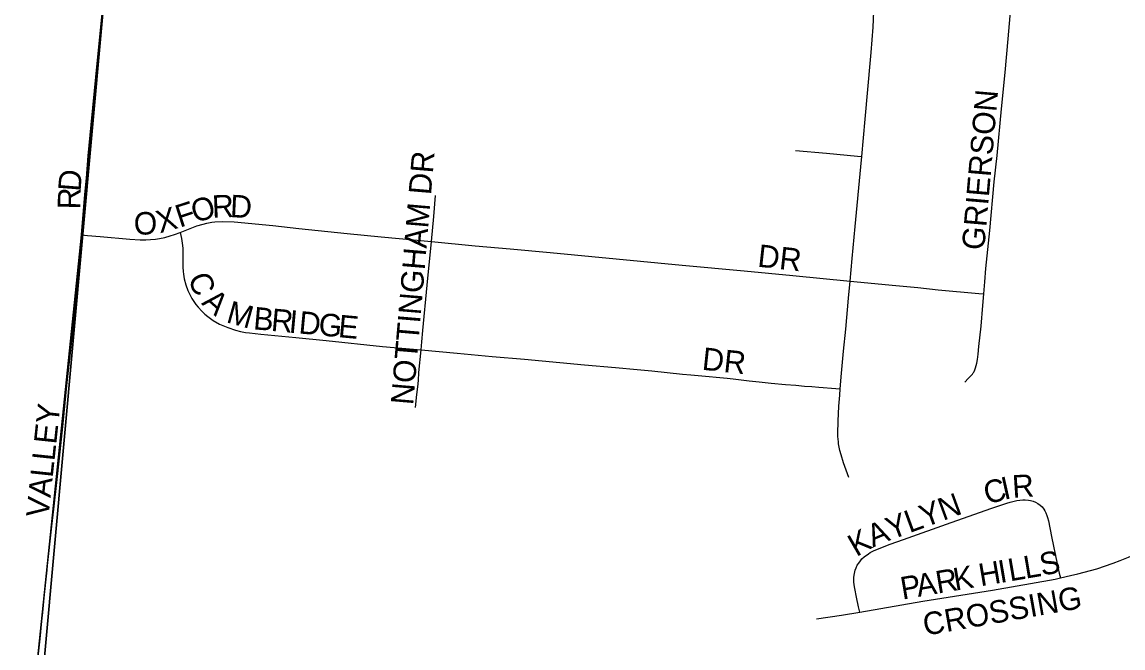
# Model space of a CAD drawing. Extents: x 1410790 to 1770854, y 448063 to 770588.
# Drawn here: x 1540632 to 1543075, y 650818 to 652207 of the extents above; entities that cross this region are included whole.
import ezdxf

# ---------------------------------------------------------------- set-up
doc = ezdxf.new("R2010")
doc.units = 0
for name, color, linetype in [('GM_X_City_Street', 7, 'Continuous'), ('GM_X_City_Street_Text', 7, 'Continuous'), ('GM_X_Corporation', 7, 'Continuous'), ('GM_X_Section', 7, 'Continuous')]:
    doc.layers.add(name, color=color, linetype=linetype)

msp = doc.modelspace()

# ---------------------------------------------------------------- linework, layer by layer
at = {"layer": 'GM_X_City_Street'}
for points in [[(1542766.5, 651604), (1542768.4, 651630.7), (1542771, 651660.1), (1542779.5, 651745), (1542789.4, 651852.7), (1542795.8, 651911.2), (1542805.7, 652014.5), (1542813.5, 652095.1), (1542820.5, 652170), (1542832.6, 652306.7), (1542837, 652351.5), (1542840.6, 652389.2), (1542847, 652455.7), (1542856.4, 652556.1), (1542862.8, 652618), (1542867.9, 652662.8), (1542868.9, 652671.5)], [(1542495.6, 651908.8), (1542503.1, 651991.7), (1542515.3, 652123.9), (1542516.3, 652140.1), (1542521.1, 652196.4), (1542522.6, 652230.9), (1542522.7, 652238.6), (1542522.5, 652243.6), (1542522.2, 652250), (1542521.8, 652256.1), (1542521, 652261.9), (1542519.3, 652273.2), (1542516.6, 652286.3), (1542509.7, 652321), (1542503.8, 652349.5), (1542496.4, 652382.8), (1542461.6, 652550.5), (1542445.9, 652632.7), (1542441.7, 652654.4)], [(1540774.7, 651860.8), (1540779, 651910.5), (1540785.4, 651978.9), (1540799.1, 652122.6), (1540827.1, 652396.6), (1540838.4, 652507.4), (1540843.1, 652557.3)], [(1542348.2, 651922), (1542417.6, 651916.1), (1542486, 651909.7), (1542495.6, 651908.8)], [(1542469.8, 651632.3), (1542474.3, 651682.3), (1542481.3, 651753.8), (1542493.5, 651885.7), (1542495.6, 651908.8)], [(1540763.7, 651735), (1540771.6, 651824.7), (1540774.7, 651860.8)], [(1541540.9, 651720.4), (1541545.9, 651775.9), (1541549.5, 651822.2)], [(1540982.6, 651740.6), (1541019.8, 651754.8), (1541034.1, 651759.1), (1541041.7, 651761), (1541052.9, 651763), (1541059.8, 651763.8), (1541077.2, 651764.9), (1541102.9, 651764), (1541188.6, 651755.7), (1541246.5, 651749.4), (1541353.8, 651738), (1541428.9, 651730.5), (1541540.9, 651720.4)], [(1540687.6, 650990.3), (1540688.8, 651001.1), (1540698, 651088.1), (1540702.2, 651126.4), (1540709.1, 651185.4), (1540714.9, 651239), (1540723.7, 651323.8), (1540731.6, 651400.8), (1540741.3, 651486.5), (1540748.2, 651556.4), (1540754.7, 651631), (1540760.7, 651700.4), (1540763.7, 651735)], [(1540763.7, 651735), (1540777.4, 651733.8), (1540805.4, 651731.2), (1540870.9, 651725.2), (1540893.9, 651724), (1540906.4, 651723.9), (1540916.7, 651724.4), (1540927.9, 651725.5), (1540937, 651726.9), (1540948.6, 651729.4), (1540960.4, 651732.6), (1540970.6, 651736), (1540982.6, 651740.6)], [(1540982.6, 651740.6), (1540985.9, 651727.2), (1540987.6, 651716.4), (1540988.8, 651705.1), (1540989.1, 651695.6), (1540988.7, 651671.6), (1540988.8, 651663.5), (1540989.5, 651653.5), (1540990.1, 651647.6), (1540992.1, 651637.1), (1540995.5, 651623.7), (1540999.8, 651611.3), (1541008.7, 651593.8), (1541017.7, 651580.7), (1541022.6, 651574.5), (1541030.7, 651565.3), (1541037.3, 651559.2), (1541044.2, 651553.7), (1541056.3, 651545), (1541070.5, 651537), (1541088.6, 651529.2), (1541105.8, 651523.6), (1541116.6, 651520.8), (1541127.6, 651518.6), (1541136.7, 651517.3), (1541162, 651514.8), (1541239.5, 651507.5), (1541306.8, 651500.4), (1541431.8, 651487.5), (1541517.7, 651479.6)], [(1541517.7, 651479.6), (1541519.3, 651497.7), (1541521.5, 651522.8), (1541531.1, 651623.6), (1541540.9, 651720.4)], [(1541540.9, 651720.4), (1541637.3, 651710.9), (1541715.6, 651703.8), (1541803.7, 651695.9), (1541950.4, 651681.5), (1542097.3, 651667.8), (1542234.5, 651655), (1542342.3, 651644.6), (1542469.8, 651632.3)], [(1542448, 651393.3), (1542450.6, 651427.8), (1542455, 651476.6), (1542460.1, 651525.6), (1542466.4, 651594.2), (1542469.8, 651632.3)], [(1542469.8, 651632.3), (1542570.9, 651622.6), (1542619.8, 651617.8), (1542665.5, 651613), (1542755.3, 651605), (1542766.5, 651604)], [(1542724.6, 651408.1), (1542732, 651415.8), (1542735.8, 651419.7), (1542738.7, 651422.9), (1542741.1, 651425.7), (1542743.2, 651428.5), (1542744.1, 651430), (1542745.4, 651432.4), (1542745.8, 651433.4), (1542746.8, 651435.7), (1542748.3, 651439.9), (1542750.9, 651450.1), (1542752.4, 651458.4), (1542753.9, 651470.3), (1542755.6, 651486.8), (1542760.3, 651532), (1542764.5, 651577.9), (1542766.5, 651604)], [(1541505.3, 651351.7), (1541508.4, 651380.6), (1541510.2, 651397.8), (1541511.5, 651411.8), (1541512.8, 651429.8), (1541517.7, 651479.6)], [(1541517.7, 651479.6), (1541597.7, 651472.2), (1541675.4, 651465), (1541747, 651458.8), (1541825.2, 651451.6), (1541880.5, 651446.3), (1541948.7, 651440.2), (1541997.4, 651436.1), (1542030, 651432.9), (1542097.9, 651426.1), (1542116.5, 651424.2), (1542132.2, 651422.9), (1542197, 651416.6), (1542209.9, 651415.1), (1542245.5, 651411.3), (1542268.1, 651408.6), (1542294.2, 651406.1), (1542326.6, 651403), (1542349.3, 651401), (1542368.6, 651399.4), (1542384.5, 651398), (1542400.4, 651396.7), (1542437.8, 651394), (1542448, 651393.3)], [(1542466.6, 651196.1), (1542455.4, 651228.8), (1542449.7, 651246.7), (1542447.1, 651256.3), (1542445.4, 651263.5), (1542444.2, 651271.1), (1542443.7, 651275.8), (1542442.7, 651287.2), (1542442.5, 651294.1), (1542442.9, 651321.4), (1542444.9, 651354.9), (1542446.9, 651379), (1542448, 651393.3)], [(1542491.2, 650897.5), (1542488.5, 650909.5), (1542483.7, 650930.9), (1542480.2, 650950.3), (1542479, 650957.9), (1542478.2, 650964.8), (1542477.9, 650970.4), (1542478, 650974.3), (1542478.4, 650979.3), (1542479.1, 650983.5), (1542481.1, 650991), (1542482.8, 650995.7), (1542485.6, 651001.5), (1542488.8, 651006.4), (1542492.5, 651011.3), (1542496, 651015.6), (1542501.1, 651020.4), (1542510.2, 651027.1), (1542514.4, 651030), (1542521.3, 651033.5), (1542530.4, 651037.6), (1542558.9, 651048.5), (1542587.9, 651058.6), (1542693.8, 651096.8), (1542783.9, 651128.4), (1542817.6, 651139.6), (1542824.9, 651141.7), (1542839.8, 651145.1), (1542853, 651146.7), (1542858.2, 651146.8), (1542865.3, 651146.3), (1542870.1, 651145.4), (1542875.9, 651143.8), (1542881.5, 651141.6), (1542886.7, 651138.6), (1542891.5, 651135.1), (1542895.7, 651131.2), (1542899.7, 651126), (1542902.1, 651122.2), (1542904.2, 651118.1), (1542906.5, 651112.1), (1542908, 651107.2), (1542909.7, 651100.5), (1542916.4, 651065.7), (1542929.1, 651005), (1542933.9, 650984), (1542936.3, 650973.4)], [(1542936.3, 650973.4), (1542959.1, 650978.5), (1542975, 650982.4), (1543017.2, 650993.9), (1543053.6, 651006.3), (1543068.9, 651011.9), (1543087.3, 651019.4), (1543105.9, 651027.3), (1543165.6, 651054.6), (1543207.4, 651074.2)], [(1540634.4, 650471.1), (1540642.5, 650560.6), (1540654.5, 650677.6), (1540658.9, 650720.2), (1540664.8, 650770.9), (1540672.1, 650838.5), (1540675.9, 650877.5), (1540677.8, 650897), (1540680.8, 650929.4), (1540684.7, 650964.1), (1540687.6, 650990.3)], [(1542491.2, 650897.5), (1542631.3, 650921.9), (1542786.1, 650946.5), (1542925, 650970.9), (1542936.3, 650973.4)], [(1542395.4, 650882.5), (1542450.5, 650890.4), (1542491.2, 650897.5)]]:
    msp.add_lwpolyline(points, dxfattribs=at)
at = {"layer": 'GM_X_Corporation'}
msp.add_lwpolyline([(1540648.5, 650619.1), (1540763.7, 651735.1), (1540856.1, 652698.7), (1540886.8, 653035.5), (1540108.5, 653111.3), (1540059.2, 652636.9), (1539552.1, 652686.3), (1539489.2, 652093.1), (1538990, 652137.9), (1539102.1, 653207.4), (1538720.4, 653119.5), (1538728.6, 653206.1), (1538718.3, 653244.8), (1538548.1, 653254.1), (1537088.7, 653377.4)], dxfattribs=at)
at = {"layer": 'GM_X_Section'}
for points in [[(1540980.4, 655448.5), (1541102.2, 655436.4), (1540640, 650339.9), (1535136.5, 650861.1), (1535655.6, 656010.7)], [(1546323.2, 654890.1), (1545893.2, 649807), (1540640, 650339.9), (1541102.2, 655436.4)]]:
    msp.add_lwpolyline(points, close=True, dxfattribs=at)

# ---------------------------------------------------------------- texts
at = {"layer": 'GM_X_City_Street_Text'}
for s, rotation, p in [('GRIERSON', 85.0295, (1542767.3, 651699.8)), ('NOTTINGHAM DR', 85.1564, (1541500, 651356.2)), ('D', 85.5032, (1540761.7, 651830.1)), ('R', 88.7858, (1540760.9, 651791.2)), ('F', 17.9372, (1540982.1, 651750.8)), ('O', 15.396, (1541015, 651761.5)), ('R', 2.2105, (1541054.5, 651772.7)), ('D', 357.2451, (1541092.9, 651774.3)), ('O', 1.7926, (1540880.7, 651734.9)), ('X', 15.6893, (1540937.7, 651738.3)), ('DR', 353.6638, (1542262.9, 651664.5)), ('C', 291.5963, (1540999.4, 651639.8)), ('A', 318.6208, (1541028.7, 651582.1)), ('M', 344.3906, (1541083.1, 651541.4)), ('B', 355.1156, (1541144, 651525.4)), ('R', 354.6495, (1541183.3, 651522)), ('I', 354.6691, (1541222.8, 651518.3)), ('D', 354.6374, (1541244.7, 651516.3)), ('G', 354.6597, (1541288.5, 651512.2)), ('E', 354.6374, (1541332.3, 651508.1)), ('DR', 353.9832, (1542139.6, 651435.7)), ('VALLEY', 83.9461, (1540690.5, 651106.2)), ('I', 12.7374, (1542811.5, 651146.6)), ('R', 3.7422, (1542830.9, 651151.2)), ('C', 15.5651, (1542774, 651136.1)), ('N', 20.095, (1542675.9, 651100)), ('L', 20.1068, (1542601.5, 651072.7)), ('Y', 20.0802, (1542634.6, 651084.8)), ('Y', 20.3846, (1542560.4, 651057.4)), ('K', 30.081, (1542483.7, 651019.4)), ('A', 22.6619, (1542520.2, 651040.7)), ('S', 11.418, (1542895.6, 650977.8)), ('K', 9.637, (1542703, 650945.1)), ('H', 9.6591, (1542759.5, 650954.7)), ('I', 9.6168, (1542802.8, 650962)), ('L', 9.6378, (1542824.6, 650965.7)), ('L', 9.6378, (1542859.3, 650971.6)), ('P', 9.6352, (1542585.9, 650925.2)), ('A', 9.6414, (1542620.6, 650931.1)), ('R', 9.638, (1542664, 650938.5)), ('CROSSING', 10.0087, (1542636, 650844.9))]:
    msp.add_text(s, height=50, rotation=rotation, dxfattribs=at).set_placement(p)

doc.saveas('drawing.dxf')
